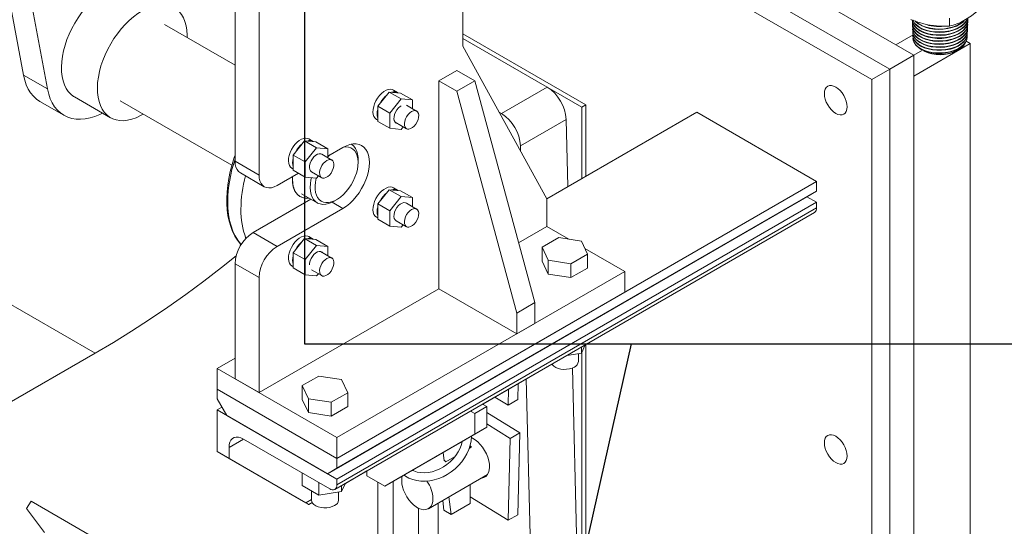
# Model space of a CAD drawing. Header units: millimetres. Extents: x 525 to 29324, y 175 to 20618.
# Tile 333 of 588: x 20496 to 21077, y 11646 to 11944. Entities that reach past the tile are written whole.
import ezdxf

# ---------------------------------------------------------------- set-up
doc = ezdxf.new("R2010")
doc.units = ezdxf.units.MM
doc.linetypes.add('SLD-Continua', pattern=[0])
doc.layers.add('COTAS', color=1, linetype='SLD-Continua')
doc.styles.get("Standard").update_dxf_attribs({"font": 'ARIALN.TTF'})
doc.dimstyles.new('SLDDIMSTYLE1', dxfattribs={"dimtxt": 0.18, "dimasz": 122.5, "dimexe": 0, "dimexo": 0.0625, "dimgap": 0, "dimtad": 0, "dimtih": 1, "dimtoh": 1, "dimdec": 0, "dimrnd": 1e-09, "dimzin": 0, "dimdsep": 46, "dimtxsty": 'Standard', "dimblk1": 'NONE', "dimblk2": 'NONE', "dimsah": 1, "dimcen": 0.09, "dimadec": 0, "dimazin": 0, "dimtfac": 122.5, "dimtdec": 0, "dimtofl": 0, "dimtmove": 0, "dimatfit": 3, "dimldrblk": 'NONE', "dimfxl": 1, "dimfrac": 2, "dimtolj": 1, "dimtzin": 0, "dimarcsym": 0})

# ---------------------------------------------------------------- blocks, each defined once
blk = doc.blocks.new('_None')

msp = doc.modelspace()

# ---------------------------------------------------------------- linework, layer by layer
at = {"color": 7, "linetype": 'SLD-Continua', "lineweight": 18, "ltscale": 35}
for p, q in [((20757.24, 12247.3), (20757.24, 11928.81)), ((20622.89, 11861.06), (20622.89, 12094.62)), ((20637.03, 11852.9), (20637.03, 12086.46)), ((21023.11, 11923.55), (20757.24, 12077)), ((21023.11, 11923.55), (20757.24, 12077)), ((21023.11, 11923.55), (20757.24, 12077)), ((21023.11, 11923.55), (20757.24, 12077)), ((21023.11, 11923.55), (20757.24, 12077)), ((21023.11, 11923.55), (20757.24, 12077)), ((20512.27, 11903.63), (20483.09, 12061.11)), ((21008.97, 11915.39), (20757.24, 12060.67)), ((21008.97, 11915.39), (20757.24, 12060.67)), ((21008.97, 11915.39), (20757.24, 12060.67)), ((21008.97, 11915.39), (20757.24, 12060.67)), ((21008.97, 11915.39), (20757.24, 12060.67)), ((21008.97, 11915.39), (20757.24, 12060.67)), ((21008.97, 11915.39), (20757.24, 12060.67)), ((20498.12, 11911.79), (20471.74, 12054.23)), ((20998.37, 11909.27), (20757.24, 12048.43)), ((21044.17, 11945.37), (21044.17, 11940.74)), ((20622.89, 11917.62), (20581.19, 11941.69)), ((21022.28, 11944.27), (21022.29, 11944.02)), ((21022.35, 11942.47), (21022.36, 11942.22)), ((21022.42, 11940.67), (21022.43, 11940.42)), ((21054.88, 11939.5), (21054.89, 11939.76)), ((21054.95, 11941.3), (21054.96, 11941.56)), ((21055.02, 11943.11), (21055.03, 11943.36)), ((20757.24, 11936.06), (20829.72, 11894.23)), ((20806.93, 11904.77), (20757.24, 11933.45)), ((20757.24, 11933.45), (20827.46, 11892.92)), ((21012.53, 11929.66), (21022.82, 11935.59)), ((21012.53, 11929.66), (21022.82, 11935.59)), ((21012.53, 11929.66), (21022.82, 11935.59)), ((21012.53, 11929.66), (21022.82, 11935.59)), ((21012.53, 11929.66), (21022.82, 11935.59)), ((21012.53, 11929.66), (21022.82, 11935.59)), ((21022.49, 11938.87), (21022.5, 11938.61)), ((21022.56, 11937.06), (21022.57, 11936.81)), ((21022.62, 11935.26), (21022.63, 11935.01)), ((21022.69, 11933.46), (21022.7, 11933.27)), ((21054.67, 11934.09), (21054.68, 11934.35)), ((21054.74, 11935.9), (21054.75, 11936.15)), ((21054.81, 11937.7), (21054.82, 11937.95)), ((20757.24, 11928.81), (20806.74, 11838.96)), ((21023.11, 11911.27), (21056.35, 11930.45)), ((21023.11, 11911.27), (21056.35, 11930.45)), ((21023.11, 11911.27), (21056.35, 11930.45)), ((21023.11, 11911.27), (21056.35, 11930.45)), ((21023.11, 11911.27), (21056.35, 11930.45)), ((21023.11, 11911.27), (21056.35, 11930.45)), ((21056.35, 11930.45), (21054.04, 11931.78)), ((21056.35, 11930.45), (21054.04, 11931.78)), ((21056.35, 11930.45), (21054.04, 11931.78)), ((21056.35, 11930.45), (21054.04, 11931.78)), ((21056.35, 11930.45), (21054.04, 11931.78)), ((21056.35, 11930.45), (21054.04, 11931.78)), ((21056.35, 11930.45), (21056.35, 10931.38)), ((21056.35, 11930.45), (21056.35, 10931.38)), ((21056.35, 11930.45), (21056.35, 10931.38)), ((21056.35, 11930.45), (21056.35, 10931.38)), ((21056.35, 11930.45), (21056.35, 10931.38)), ((21056.35, 11930.45), (21056.35, 10931.38)), ((21008.97, 11915.39), (21023.11, 11923.55)), ((21008.97, 11915.39), (21023.11, 11923.55)), ((21008.97, 11915.39), (21023.11, 11923.55)), ((21008.97, 11915.39), (21023.11, 11923.55)), ((21008.97, 11915.39), (21023.11, 11923.55)), ((21008.97, 11915.39), (21023.11, 11923.55)), ((21023.11, 11923.52), (21028.29, 11926.51)), ((21023.11, 11923.52), (21028.29, 11926.51)), ((21023.11, 11923.52), (21028.29, 11926.51)), ((21023.11, 11923.52), (21028.29, 11926.51)), ((21023.11, 11923.52), (21028.29, 11926.51)), ((21023.11, 11923.52), (21028.29, 11926.51)), ((21023.11, 11923.52), (21028.29, 11926.51)), ((21023.11, 11923.52), (21028.29, 11926.51)), ((21023.11, 11923.52), (21028.29, 11926.51)), ((21023.11, 11923.52), (21028.29, 11926.51)), ((21023.11, 11923.52), (21028.29, 11926.51)), ((21023.11, 11923.52), (21028.29, 11926.51)), ((21023.11, 10845.58), (21023.11, 11923.55)), ((21023.11, 10845.58), (21023.11, 11923.55)), ((21023.11, 10845.58), (21023.11, 11923.55)), ((21023.11, 10845.58), (21023.11, 11923.55)), ((21023.11, 10845.58), (21023.11, 11923.55)), ((21023.11, 10845.58), (21023.11, 11923.55)), ((21028.9, 11926.15), (21029.31, 11925.95)), ((21048.04, 11925.95), (21048.66, 11926.26)), ((20498.12, 11911.79), (20512.27, 11903.63)), ((20743.1, 11908.4), (20753.71, 11914.52)), ((20753.71, 11914.52), (20764.31, 11908.4)), ((20998.37, 11909.27), (21008.97, 11915.39)), ((21008.97, 10837.42), (21008.97, 11915.39)), ((21008.97, 10837.42), (21008.97, 11915.39)), ((21008.97, 10837.42), (21008.97, 11915.39)), ((21008.97, 10837.42), (21008.97, 11915.39)), ((21008.97, 10837.42), (21008.97, 11915.39)), ((21008.97, 10837.42), (21008.97, 11915.39)), ((21008.97, 10837.42), (21008.97, 11915.39)), ((20743.1, 11785.9), (20743.1, 11908.4)), ((20743.1, 11908.4), (20753.71, 11902.28)), ((20753.71, 11902.28), (20764.31, 11908.4)), ((20764.31, 11908.4), (20799.67, 11777.75)), ((20779.99, 11889.22), (20806.93, 11904.77)), ((20998.37, 10831.3), (20998.37, 11909.27)), ((20528.23, 11898.94), (20549.45, 11886.69)), ((20713.75, 11901.85), (20707.04, 11893.49)), ((20720.83, 11897.77), (20713.75, 11901.85)), ((20720.47, 11901.25), (20713.75, 11901.85)), ((20718.75, 11901.55), (20716.28, 11902.98)), ((20727.54, 11897.17), (20720.47, 11901.25)), ((20753.71, 11902.28), (20789.06, 11771.62)), ((20507.84, 11896.27), (20521.99, 11888.11)), ((20555.2, 11896.65), (20620.99, 11858.68)), ((20714.11, 11889.41), (20707.04, 11893.49)), ((20707.04, 11893.49), (20707.04, 11884.54)), ((20720.83, 11897.77), (20714.11, 11889.41)), ((20727.54, 11897.17), (20720.83, 11897.77)), ((20729.98, 11890.63), (20723.97, 11894.09)), ((20727.54, 11892.03), (20727.54, 11897.17)), ((20829.72, 11894.23), (20827.46, 11892.92)), ((20827.46, 11892.92), (20827.46, 11850.91)), ((20829.72, 11894.23), (20829.72, 11852.21)), ((20714.11, 11889.41), (20714.11, 11880.46)), ((20779.99, 11889.22), (20778.61, 11890.01)), ((20895.13, 11889.96), (20806.74, 11838.95)), ((20965.84, 11849.15), (20895.13, 11889.96)), ((20706.28, 11885.66), (20707.04, 11885.22)), ((20714.11, 11880.46), (20707.04, 11884.54)), ((20717.24, 11884.13), (20723.99, 11880.23)), ((20720.83, 11879.85), (20722.04, 11881.36)), ((20791.21, 11870.06), (20818.15, 11885.61)), ((20819.14, 11846.11), (20818.15, 11885.61)), ((20714.11, 11880.46), (20720.83, 11879.85)), ((20663.9, 11873.08), (20657.19, 11864.72)), ((20670.97, 11869), (20663.9, 11873.08)), ((20670.62, 11872.48), (20663.9, 11873.08)), ((20668.9, 11872.78), (20666.43, 11874.21)), ((20677.69, 11868.4), (20670.62, 11872.48)), ((20791.29, 11867.01), (20791.21, 11870.06)), ((20664.26, 11860.64), (20657.19, 11864.72)), ((20657.19, 11864.72), (20657.19, 11855.76)), ((20670.97, 11869), (20664.26, 11860.64)), ((20677.69, 11868.4), (20670.97, 11869)), ((20679.98, 11861.77), (20673.97, 11865.24)), ((20686.53, 11869.22), (20677.69, 11864.12)), ((20677.69, 11863.09), (20677.69, 11868.4)), ((20622.89, 11861.06), (20637.03, 11852.9)), ((20664.26, 11860.64), (20664.26, 11851.68)), ((20695.47, 11860.41), (20695.47, 11862.04)), ((20626, 11854.19), (20640.14, 11846.03)), ((20660.21, 11854.02), (20647.64, 11846.77)), ((20656.43, 11856.89), (20657.19, 11856.45)), ((20664.26, 11851.68), (20657.19, 11855.76)), ((20667.98, 11854.84), (20673.99, 11851.37)), ((20670.97, 11851.08), (20672.09, 11852.47)), ((20664.26, 11851.68), (20670.97, 11851.08)), ((20683, 11685.91), (20965.84, 11849.15)), ((20965.84, 11849.15), (20965.84, 11843.43)), ((20662.14, 11841.86), (20671.33, 11836.55)), ((20683, 11680.19), (20965.84, 11843.43)), ((20713.75, 11844.28), (20707.04, 11835.92)), ((20720.83, 11840.2), (20713.75, 11844.28)), ((20720.47, 11843.68), (20713.75, 11844.28)), ((20718.75, 11843.98), (20716.28, 11845.41)), ((20727.54, 11839.59), (20720.47, 11843.68)), ((20965.84, 11843.43), (20960.18, 11840.17)), ((20633.5, 11819), (20667.62, 11838.7)), ((20960.18, 11840.17), (20677.34, 11676.93)), ((20680.2, 11836.94), (20686.53, 11833.28)), ((20681.34, 11837.55), (20682.75, 11838.36)), ((20965.84, 11836.9), (20683, 11673.66)), ((20714.11, 11831.84), (20707.04, 11835.92)), ((20707.04, 11835.92), (20707.04, 11826.96)), ((20720.83, 11840.2), (20714.11, 11831.84)), ((20727.54, 11839.59), (20720.83, 11840.2)), ((20729.98, 11832.88), (20723.97, 11836.35)), ((20727.54, 11834.29), (20727.54, 11839.59)), ((20806.74, 11838.96), (20806.74, 11822.63)), ((20960.18, 11840.17), (20965.84, 11836.9)), ((20965.84, 11836.9), (20965.84, 11833.64)), ((20647.64, 11810.84), (20686.53, 11833.28)), ((20681.75, 11667.65), (20964.59, 11830.89)), ((20965.84, 11833.64), (20683, 11670.39)), ((20714.11, 11831.84), (20714.11, 11822.88)), ((20706.28, 11828.09), (20707.04, 11827.65)), ((20714.11, 11822.88), (20707.04, 11826.96)), ((20714.11, 11822.88), (20720.83, 11822.28)), ((20717.98, 11825.96), (20723.99, 11822.49)), ((20720.83, 11822.28), (20721.94, 11823.67)), ((20633.5, 11819), (20647.64, 11810.84)), ((20806.74, 11822.63), (20790.12, 11813.04)), ((20806.74, 11822.63), (20819.68, 11815.16)), ((20663.9, 11815.51), (20657.19, 11807.15)), ((20670.97, 11811.43), (20663.9, 11815.51)), ((20670.62, 11814.9), (20663.9, 11815.51)), ((20670.97, 11811.43), (20664.26, 11803.07)), ((20668.9, 11815.21), (20666.43, 11816.64)), ((20677.69, 11810.82), (20670.62, 11814.9)), ((20677.69, 11810.82), (20670.97, 11811.43)), ((20813.76, 11816.08), (20803.96, 11810.42)), ((20827.14, 11814.01), (20813.76, 11816.08)), ((20830.73, 11806.28), (20827.14, 11814.01)), ((20664.26, 11803.07), (20657.19, 11807.15)), ((20657.19, 11807.15), (20657.19, 11798.19)), ((20679.98, 11804.02), (20673.23, 11807.92)), ((20677.69, 11805.35), (20677.69, 11810.82)), ((20803.96, 11810.42), (20807.55, 11802.7)), ((20803.96, 11802.26), (20803.96, 11810.42)), ((20820.93, 11800.63), (20830.73, 11806.28)), ((20829.14, 11809.7), (20852.7, 11796.1)), ((20830.73, 11798.12), (20830.73, 11806.28)), ((20637.03, 11792.47), (20622.89, 11800.63)), ((20622.89, 11732.85), (20622.89, 11800.63)), ((20664.26, 11803.07), (20664.26, 11794.11)), ((20803.96, 11802.26), (20807.55, 11794.53)), ((20807.55, 11794.53), (20807.55, 11802.7)), ((20807.55, 11802.7), (20820.93, 11800.63)), ((20820.93, 11792.46), (20820.93, 11800.63)), ((20656.43, 11799.32), (20657.19, 11798.88)), ((20664.26, 11794.11), (20657.19, 11798.19)), ((20664.26, 11794.11), (20670.97, 11793.51)), ((20667.98, 11797.1), (20673.99, 11793.63)), ((20670.97, 11793.51), (20672, 11794.78)), ((20852.7, 11796.1), (20683, 11698.16)), ((20807.55, 11794.53), (20820.93, 11792.46)), ((20820.93, 11792.46), (20830.73, 11798.12)), ((20829.39, 11752.81), (20900.96, 11794.12)), ((20852.7, 11783.85), (20852.7, 11796.1)), ((20540.41, 11747.91), (20461.07, 11793.7)), ((20637.03, 11724.69), (20637.03, 11792.47)), ((20743.1, 11785.9), (20637.03, 11724.69)), ((20852.7, 11783.85), (20683, 11685.91)), ((20789.06, 11759.38), (20743.1, 11785.9)), ((20789.06, 11771.62), (20799.67, 11777.75)), ((20799.67, 11777.75), (20799.67, 11765.5)), ((20789.06, 11771.62), (20789.06, 11759.38)), ((20789.06, 11759.38), (20799.67, 11765.5)), ((20485.96, 11716.48), (20540.41, 11747.91)), ((20827.14, 11747.98), (20818.68, 11746.67)), ((20825.35, 11743.02), (20825.35, 11747.7)), ((20829.41, 11752.87), (20827.14, 11747.98)), ((20827.14, 11747.98), (20827.14, 11751.56)), ((20827.46, 11748.66), (20827.46, 11386.49)), ((20829.72, 11753.01), (20829.72, 11385.19)), ((20612.28, 11738.97), (20622.89, 11745.09)), ((20768.93, 11717.92), (20809.79, 11741.5)), ((20683, 11698.16), (20612.28, 11738.97)), ((20612.28, 11726.72), (20612.28, 11738.97)), ((20827.28, 11522.39), (20821.83, 11739.2)), ((20622.89, 11732.85), (20637.03, 11724.69)), ((20672.34, 11734.46), (20662.54, 11728.8)), ((20685.72, 11732.39), (20672.34, 11734.46)), ((20689.31, 11724.66), (20685.72, 11732.39)), ((20789.63, 11720.55), (20789.87, 11730.01)), ((20800.34, 11506.84), (20794.66, 11732.77)), ((20683, 11685.91), (20612.28, 11726.72)), ((20612.28, 11726.72), (20683, 11685.91)), ((20612.28, 11726.72), (20612.28, 11721)), ((20662.54, 11728.8), (20666.13, 11721.08)), ((20662.54, 11720.63), (20662.54, 11728.8)), ((20679.51, 11719.01), (20689.31, 11724.66)), ((20689.31, 11716.49), (20689.31, 11724.66)), ((20783.97, 11717.28), (20784.22, 11726.74)), ((20612.28, 11721), (20617.94, 11711.21)), ((20662.54, 11720.63), (20666.13, 11712.91)), ((20666.13, 11712.91), (20666.13, 11721.08)), ((20666.13, 11721.08), (20679.51, 11719.01)), ((20679.51, 11710.84), (20679.51, 11719.01)), ((20776.13, 11722.08), (20783.97, 11717.28)), ((20783.97, 11717.28), (20789.63, 11720.55)), ((20615.11, 11716.1), (20612.28, 11714.47)), ((20612.28, 11714.47), (20683, 11673.66)), ((20612.28, 11689.97), (20612.28, 11714.47)), ((20666.13, 11712.91), (20679.51, 11710.84)), ((20679.51, 11710.84), (20689.31, 11716.49)), ((20764.31, 11712.43), (20761.83, 11713.86)), ((20764.31, 11712.43), (20771.38, 11716.51)), ((20771.38, 11716.51), (20768.9, 11717.94)), ((20771.38, 11704.26), (20771.38, 11716.51)), ((20790.88, 11701.02), (20771.38, 11712.94)), ((20617.94, 11711.21), (20677.34, 11676.93)), ((20764.31, 11700.18), (20764.31, 11712.43)), ((20718.35, 11673.62), (20771.38, 11704.26)), ((20764.31, 11700.18), (20771.38, 11704.26)), ((20785.22, 11697.76), (20771.38, 11706.22)), ((20785.22, 11697.76), (20790.88, 11701.02)), ((20789.63, 11652.77), (20790.88, 11701.02)), ((20627.85, 11697.32), (20619.36, 11692.42)), ((20678.75, 11667.94), (20627.84, 11697.33)), ((20683, 11685.91), (20683, 11698.16)), ((20711.28, 11669.54), (20764.31, 11700.18)), ((20783.97, 11649.5), (20785.22, 11697.76)), ((20612.28, 11689.97), (20619.36, 11685.89)), ((20661.78, 11661.37), (20612.28, 11689.97)), ((20619.36, 11692.42), (20619.36, 11685.89)), ((20746.21, 11684.55), (20745.58, 11689.35)), ((20762.37, 11692.56), (20760.88, 11691.71)), ((20761.48, 11693.5), (20761.48, 11692.05)), ((20619.36, 11685.89), (20664.61, 11659.74)), ((20683, 11685.91), (20683, 11680.19)), ((20741.96, 11687), (20741.93, 11687.24)), ((20752.4, 11686.81), (20747.23, 11683.83)), ((20677.34, 11676.93), (20683, 11680.19)), ((20687.97, 11671.19), (20700.67, 11678.53)), ((20700.67, 11678.57), (20700.67, 11675.66)), ((20662.54, 11669.95), (20662.54, 11677.3)), ((20683, 11673.66), (20683, 11670.39)), ((20700.67, 11675.66), (20711.28, 11669.54)), ((20707.16, 11293.4), (20707.16, 11671.92)), ((20711.28, 11669.54), (20718.35, 11673.62)), ((20716.14, 11532.71), (20716.14, 11672.34)), ((20736.87, 11656.27), (20771.71, 11676.38)), ((20672.34, 11664.29), (20662.54, 11669.95)), ((20667.92, 11666.84), (20667.92, 11661.4)), ((20672.34, 11664.29), (20672.34, 11671.64)), ((20685.72, 11666.36), (20672.34, 11664.29)), ((20683.92, 11661.4), (20683.92, 11666.08)), ((20687.99, 11671.25), (20685.72, 11666.36)), ((20685.72, 11666.36), (20685.72, 11669.94)), ((20761.48, 11670.48), (20761.48, 11659.39)), ((20502.6, 11660.73), (20499.98, 11656.47)), ((20582.5, 11614.61), (20502.6, 11660.73)), ((20664.61, 11659.74), (20661.78, 11661.37)), ((20667.92, 11661.66), (20664.61, 11659.74)), ((20746.1, 11655.41), (20745.35, 11661.16)), ((20750.34, 11652.96), (20748.99, 11663.27)), ((20761.48, 11663.25), (20783.97, 11649.5)), ((20499.98, 11656.47), (20510.46, 11642.35)), ((20666.37, 11658.73), (20668.37, 11659.88)), ((20731.16, 11550.4), (20731.16, 11656.5)), ((20742.64, 11553.78), (20742.64, 11659.6)), ((20746.1, 11655.41), (20750.34, 11652.96)), ((20761.48, 11659.39), (20750.34, 11652.96)), ((20783.97, 11649.5), (20789.63, 11652.77))]:
    msp.add_line(p, q, dxfattribs=at)
at = {"color": 7, "linetype": 'SLD-Continua', "lineweight": 18, "ltscale": 35, "flags": 128}
for points in [[(20520.47, 11916.68), (20520.64, 11919.73), (20521.06, 11922.89), (20521.72, 11926.13), (20522.61, 11929.42), (20523.73, 11932.73), (20525.07, 11936.03), (20526.62, 11939.28), (20528.35, 11942.46), (20530.26, 11945.53), (20532.32, 11948.48), (20534.52, 11951.26), (20536.84, 11953.86), (20539.25, 11956.25), (20541.74, 11958.41), (20544.27, 11960.32), (20546.83, 11961.95), (20549.39, 11963.3), (20551.93, 11964.36), (20554.42, 11965.1), (20556.84, 11965.53), (20559.17, 11965.65), (20561.39, 11965.44), (20563.47, 11964.92), (20565.39, 11964.08), (20565.72, 11963.89)], [(20541.68, 11904.44), (20541.85, 11907.49), (20542.27, 11910.65), (20542.93, 11913.89), (20543.82, 11917.18), (20544.95, 11920.49), (20546.29, 11923.78), (20547.83, 11927.03), (20549.56, 11930.21), (20551.47, 11933.29), (20553.54, 11936.23), (20555.74, 11939.02), (20558.05, 11941.62), (20560.47, 11944.01), (20562.95, 11946.17), (20565.48, 11948.07), (20568.04, 11949.71), (20570.6, 11951.06), (20573.14, 11952.11), (20575.63, 11952.86), (20578.05, 11953.29), (20580.38, 11953.4), (20582.6, 11953.2), (20584.68, 11952.67), (20586.61, 11951.84), (20588.36, 11950.69), (20589.93, 11949.26), (20591.29, 11947.54), (20592.44, 11945.56), (20593.36, 11943.33), (20594.05, 11940.87), (20594.5, 11938.22), (20594.7, 11935.38), (20594.7, 11933.89)], [(21022.33, 11944.28), (21022.4, 11943.34), (21022.98, 11941.81), (21023.99, 11940.39), (21025.45, 11939.06), (21027.23, 11937.92), (21029.4, 11936.95), (21031.77, 11936.21), (21034.4, 11935.71), (21037.08, 11935.47), (21039.89, 11935.5), (21042.58, 11935.8), (21045.24, 11936.36), (21047.64, 11937.16), (21049.85, 11938.2), (21051.69, 11939.41), (21053.2, 11940.83), (21054.27, 11942.32), (21054.92, 11943.95), (21055.05, 11945.17)], [(21055.07, 11944.91), (21055.08, 11944.84), (21054.77, 11943.23), (21053.99, 11941.62), (21052.8, 11940.16), (21051.17, 11938.79), (21049.24, 11937.63), (21046.94, 11936.65), (21044.48, 11935.93), (21041.79, 11935.44), (21039.08, 11935.22), (21036.28, 11935.27), (21033.62, 11935.58), (21031.04, 11936.16), (21028.75, 11936.96), (21026.67, 11938), (21024.99, 11939.18), (21023.65, 11940.56), (21022.78, 11942), (21022.33, 11943.54), (21022.34, 11944.02)], [(21054.86, 11945.28), (21054.69, 11944.63), (21053.83, 11943.08), (21052.5, 11941.59), (21050.83, 11940.3), (21048.75, 11939.15), (21046.45, 11938.24), (21043.87, 11937.55), (21041.21, 11937.13), (21038.4, 11936.97), (21035.67, 11937.08), (21032.96, 11937.46), (21030.48, 11938.09), (21028.17, 11938.96), (21026.22, 11940.02), (21024.57, 11941.29), (21023.36, 11942.66), (21022.56, 11944.16)], [(21022.66, 11944.2), (21022.72, 11943.99), (21023.65, 11942.51), (21024.97, 11941.17), (21026.73, 11939.95), (21028.77, 11938.95), (21031.15, 11938.14), (21033.68, 11937.58), (21036.43, 11937.27), (21039.16, 11937.23), (21041.96, 11937.47), (21044.59, 11937.96), (21047.12, 11938.72), (21049.35, 11939.69), (21051.33, 11940.89), (21052.91, 11942.23), (21054.12, 11943.75), (21054.84, 11945.27)], [(21061.36, 11950.13), (21057.15, 11946.75), (21052.77, 11943.94)], [(21022.43, 11943.21), (21022.35, 11942.7), (21022.58, 11941.14), (21023.25, 11939.67), (21024.39, 11938.25), (21025.89, 11937), (21027.81, 11935.88), (21029.98, 11934.98), (21032.46, 11934.29), (21035.04, 11933.87), (21037.81, 11933.69), (21040.52, 11933.79), (21043.26, 11934.15), (21045.8, 11934.76), (21048.2, 11935.64), (21050.27, 11936.7), (21052.06, 11937.98), (21053.43, 11939.38), (21054.42, 11940.94), (21054.93, 11942.53), (21055, 11944.19), (21054.97, 11944.28)], [(21054.98, 11943.11), (21054.81, 11941.78), (21054.16, 11940.21), (21053.04, 11938.68), (21051.55, 11937.33), (21049.64, 11936.1), (21047.49, 11935.1), (21045.01, 11934.3), (21042.43, 11933.76), (21039.67, 11933.48), (21036.96, 11933.47), (21034.22, 11933.73), (21031.68, 11934.23), (21029.27, 11934.99), (21027.19, 11935.95), (21025.38, 11937.13), (21024, 11938.43), (21023, 11939.88), (21022.46, 11941.37), (21022.42, 11942.22)], [(21022.49, 11941.29), (21022.43, 11940.49), (21022.76, 11938.99), (21023.57, 11937.51), (21024.77, 11936.16), (21026.41, 11934.91), (21028.34, 11933.87), (21030.63, 11933.01), (21033.08, 11932.4), (21035.77, 11932.03), (21038.46, 11931.93), (21041.23, 11932.09), (21043.85, 11932.51), (21046.41, 11933.2), (21048.67, 11934.1), (21050.71, 11935.24), (21052.36, 11936.52), (21053.67, 11937.99), (21054.51, 11939.52), (21054.93, 11941.16), (21054.89, 11942.39)], [(21054.89, 11941.31), (21054.84, 11940.38), (21054.27, 11938.76), (21053.29, 11937.26), (21051.85, 11935.83), (21050.09, 11934.6), (21047.94, 11933.53), (21045.6, 11932.7), (21042.99, 11932.1), (21040.34, 11931.76), (21037.56, 11931.68), (21034.89, 11931.87), (21032.25, 11932.33), (21029.86, 11933.02), (21027.67, 11933.95), (21025.84, 11935.05), (21024.33, 11936.35), (21023.26, 11937.73), (21022.61, 11939.24), (21022.47, 11940.42)], [(21054.82, 11939.5), (21054.83, 11938.93), (21054.38, 11937.35), (21053.47, 11935.79), (21052.18, 11934.38), (21050.45, 11933.08), (21048.45, 11931.99), (21046.1, 11931.09), (21043.62, 11930.45), (21040.92, 11930.05), (21038.23, 11929.91), (21035.48, 11930.05), (21032.9, 11930.43), (21030.4, 11931.08), (21028.21, 11931.93), (21026.26, 11933.02), (21024.72, 11934.24), (21023.53, 11935.63), (21022.79, 11937.07), (21022.5, 11938.61), (21022.5, 11938.61)], [(21022.56, 11939.9), (21022.54, 11939.84), (21022.54, 11938.33), (21022.99, 11936.81), (21023.88, 11935.39), (21025.21, 11934.04), (21026.89, 11932.87), (21028.95, 11931.86), (21031.23, 11931.08), (21033.79, 11930.51), (21036.41, 11930.22), (21039.17, 11930.18), (21041.85, 11930.4), (21044.51, 11930.9), (21046.93, 11931.62), (21049.19, 11932.6), (21051.08, 11933.75), (21052.68, 11935.11), (21053.84, 11936.56), (21054.6, 11938.14), (21054.89, 11939.74), (21054.82, 11940.35)], [(21052.86, 11943.73), (21052.22, 11943.08), (21050.4, 11941.78), (21048.31, 11940.7), (21045.88, 11939.82), (21043.31, 11939.2), (21040.54, 11938.83), (21037.79, 11938.74), (21034.99, 11938.91), (21032.37, 11939.35), (21029.86, 11940.05), (21027.67, 11940.95), (21025.73, 11942.09), (21024.21, 11943.36), (21023.91, 11943.74)], [(21024.25, 11943.61), (21024.56, 11943.26), (21026.19, 11942.03), (21028.21, 11940.94), (21030.48, 11940.09), (21033.04, 11939.46), (21035.7, 11939.09), (21038.51, 11938.98), (21041.25, 11939.15), (21044, 11939.59), (21046.52, 11940.27), (21048.89, 11941.21), (21050.9, 11942.34), (21052.63, 11943.68), (21052.98, 11944.08)], [(21044.17, 11940.74), (21038.61, 11940.61), (21032.83, 11941.19)], [(21022.63, 11937.93), (21022.57, 11937.67), (21022.68, 11936.13), (21023.23, 11934.67), (21024.24, 11933.24), (21025.63, 11931.97), (21027.44, 11930.81), (21029.51, 11929.88), (21031.9, 11929.14), (21034.42, 11928.66), (21037.13, 11928.42), (21039.81, 11928.44), (21042.53, 11928.74), (21045.07, 11929.28), (21047.5, 11930.08), (21049.62, 11931.08), (21051.48, 11932.3), (21052.93, 11933.65), (21054.01, 11935.17), (21054.64, 11936.72), (21054.82, 11938.36), (21054.76, 11938.7)], [(21054.79, 11937.7), (21054.8, 11937.53), (21054.45, 11935.9), (21053.67, 11934.37), (21052.44, 11932.89), (21050.85, 11931.6), (21048.87, 11930.44), (21046.66, 11929.52), (21044.15, 11928.81), (21041.56, 11928.36), (21038.82, 11928.16), (21036.15, 11928.22), (21033.47, 11928.56), (21031.02, 11929.13), (21028.71, 11929.95), (21026.75, 11930.96), (21025.08, 11932.17), (21023.84, 11933.49), (21022.98, 11934.96), (21022.59, 11936.44), (21022.61, 11936.81)], [(21022.71, 11936.01), (21022.62, 11935.47), (21022.84, 11933.99), (21023.52, 11932.5), (21024.6, 11931.14), (21026.12, 11929.87), (21027.95, 11928.8), (21030.14, 11927.9), (21032.51, 11927.24), (21035.12, 11926.8), (21037.77, 11926.64), (21040.51, 11926.73), (21043.13, 11927.08), (21045.69, 11927.7), (21047.99, 11928.53), (21050.08, 11929.6), (21051.8, 11930.83), (21053.19, 11932.25), (21054.14, 11933.74), (21054.66, 11935.34), (21054.73, 11936.93), (21054.7, 11937.05)], [(21054.72, 11935.9), (21054.51, 11934.49), (21053.81, 11932.91), (21052.71, 11931.45), (21051.18, 11930.09), (21049.33, 11928.93), (21047.13, 11927.93), (21044.75, 11927.19), (21042.13, 11926.67), (21039.48, 11926.42), (21036.74, 11926.42), (21034.13, 11926.69), (21031.57, 11927.22), (21029.29, 11927.96), (21027.21, 11928.95), (21025.51, 11930.09), (21024.14, 11931.41), (21023.05, 11933.16), (21022.66, 11934.64), (21022.68, 11935.01)], [(21022.7, 11933.27), (21022.81, 11932.35), (21023.12, 11931.35)], [(21022.75, 11934.31), (21022.74, 11932.93), (21023.19, 11931.42), (21024.07, 11930.02), (21025.39, 11928.69), (21027.04, 11927.54), (21029.08, 11926.54), (21031.33, 11925.77), (21033.85, 11925.22), (21036.44, 11924.92), (21039.17, 11924.89), (21041.81, 11925.11), (21044.44, 11925.6), (21046.83, 11926.31), (21049.06, 11927.28), (21050.93, 11928.42), (21052.5, 11929.76), (21053.65, 11931.19), (21054.4, 11932.76), (21054.68, 11934.33), (21054.6, 11935.1)], [(21054.65, 11934.1), (21054.44, 11932.69), (21053.75, 11931.11), (21052.65, 11929.67), (21051.12, 11928.31), (21049.28, 11927.15), (21047.09, 11926.16), (21044.83, 11925.45), (21042.36, 11924.94), (21039.85, 11924.67), (21037.25, 11924.64), (21034.64, 11924.85), (21032.06, 11925.33), (21029.74, 11926.03), (21027.62, 11926.97), (21025.86, 11928.07), (21024.42, 11929.37), (21023.12, 11931.35)], [(21053.48, 11930.76), (21053.4, 11930.54), (21052.44, 11929.12), (21051.1, 11927.82), (21049.4, 11926.66), (21047.41, 11925.7), (21045.17, 11924.94), (21042.77, 11924.41), (21040.25, 11924.12), (21037.71, 11924.08), (21035.2, 11924.29), (21032.82, 11924.74), (21030.6, 11925.41), (21028.9, 11926.17)], [(20528.23, 11898.94), (20527.67, 11899.29), (20526, 11900.58), (20524.53, 11902.16), (20523.28, 11904.01), (20522.24, 11906.12), (20521.43, 11908.46), (20520.87, 11911.02), (20520.54, 11913.77), (20520.47, 11916.68)], [(20507.84, 11896.27), (20507.84, 11896.28), (20505.81, 11897.66), (20503.97, 11899.34), (20502.34, 11901.32), (20500.94, 11903.56), (20499.76, 11906.07), (20498.82, 11908.82), (20498.12, 11911.79)], [(20568.71, 11888.85), (20567.06, 11887.92), (20564.51, 11886.72), (20561.99, 11885.82), (20559.53, 11885.23), (20557.16, 11884.96), (20554.88, 11885), (20552.73, 11885.37), (20550.72, 11886.05), (20548.88, 11887.04), (20547.22, 11888.33), (20545.75, 11889.91), (20544.49, 11891.76), (20543.45, 11893.87), (20542.65, 11896.22), (20542.08, 11898.78), (20541.76, 11901.52), (20541.68, 11904.44)], [(20983.87, 11893.13), (20983.74, 11894.72), (20983.36, 11896.4), (20982.74, 11898.1), (20981.9, 11899.75), (20980.88, 11901.31), (20979.72, 11902.69), (20978.46, 11903.86), (20977.15, 11904.77), (20975.84, 11905.37), (20974.58, 11905.66), (20973.42, 11905.61), (20972.4, 11905.24), (20971.57, 11904.54), (20970.95, 11903.56), (20970.56, 11902.33), (20970.43, 11900.89), (20970.56, 11899.3), (20970.95, 11897.62), (20971.57, 11895.92), (20972.4, 11894.27), (20973.42, 11892.71), (20974.58, 11891.33), (20975.84, 11890.16), (20977.15, 11889.25), (20978.46, 11888.64), (20979.72, 11888.36), (20980.88, 11888.4), (20981.9, 11888.78), (20982.74, 11889.48), (20983.36, 11890.46), (20983.74, 11891.69), (20983.87, 11893.13)], [(20544.78, 11889.39), (20543.23, 11888.65), (20540.26, 11887.45), (20537.34, 11886.57), (20534.49, 11886.01), (20531.73, 11885.78), (20529.08, 11885.87), (20526.56, 11886.3), (20524.19, 11887.05), (20521.98, 11888.12), (20519.95, 11889.5), (20518.11, 11891.18), (20516.49, 11893.15), (20515.08, 11895.4), (20513.9, 11897.91), (20512.96, 11900.66), (20512.27, 11903.63)], [(20716.28, 11902.98), (20715.62, 11903.27), (20714.49, 11903.45), (20713.25, 11903.3), (20711.95, 11902.84), (20710.61, 11902.07), (20709.31, 11901.02), (20708.07, 11899.74), (20706.94, 11898.27), (20705.97, 11896.66), (20705.19, 11894.96), (20704.63, 11893.24), (20704.3, 11891.56), (20704.21, 11889.98), (20704.38, 11888.55), (20704.79, 11887.33), (20705.44, 11886.35), (20706.28, 11885.66)], [(20720.9, 11893.75), (20720.29, 11893.37), (20719.26, 11892.47), (20718.33, 11891.34), (20717.56, 11890.05), (20716.99, 11888.68), (20716.66, 11887.32), (20716.59, 11886.06), (20716.79, 11884.97), (20717.24, 11884.12), (20717.92, 11883.56), (20718.57, 11883.36)], [(20726.99, 11890.33), (20725.93, 11889.57), (20724.94, 11888.54), (20724.08, 11887.32), (20723.4, 11885.99), (20722.95, 11884.61), (20722.75, 11883.29), (20722.82, 11882.11), (20723.15, 11881.13), (20723.72, 11880.42), (20724.49, 11880.03), (20725.42, 11879.97), (20726.45, 11880.26), (20727.52, 11880.87), (20728.55, 11881.77), (20729.48, 11882.9), (20730.25, 11884.19), (20730.82, 11885.56), (20731.15, 11886.92), (20731.22, 11888.18), (20731.02, 11889.27), (20730.57, 11890.12), (20729.89, 11890.68), (20729.03, 11890.9), (20728.04, 11890.78), (20726.99, 11890.33)], [(20666.43, 11874.21), (20665.76, 11874.5), (20664.64, 11874.68), (20663.4, 11874.53), (20662.09, 11874.06), (20660.76, 11873.3), (20659.46, 11872.25), (20658.22, 11870.97), (20657.09, 11869.5), (20656.12, 11867.89), (20655.34, 11866.19), (20654.77, 11864.47), (20654.44, 11862.79), (20654.36, 11861.21), (20654.53, 11859.78), (20654.94, 11858.56), (20655.58, 11857.58), (20656.43, 11856.89)], [(20683.3, 11838.69), (20685.06, 11839.94), (20686.78, 11841.45), (20688.42, 11843.18), (20689.95, 11845.1), (20691.34, 11847.18), (20692.56, 11849.38), (20693.6, 11851.64), (20694.42, 11853.93), (20695.01, 11856.21), (20695.36, 11858.42), (20695.47, 11860.53), (20695.33, 11862.5), (20694.95, 11864.28), (20694.33, 11865.84), (20693.48, 11867.15), (20692.42, 11868.19), (20691.18, 11868.94), (20689.77, 11869.37), (20688.23, 11869.49), (20686.7, 11869.32)], [(20686.53, 11833.28), (20688.56, 11834.61), (20690.56, 11836.22), (20692.48, 11838.09), (20694.31, 11840.18), (20696, 11842.46), (20697.53, 11844.9), (20698.87, 11847.44), (20700, 11850.04), (20700.9, 11852.67), (20701.56, 11855.27), (20701.95, 11857.81), (20702.09, 11860.23), (20701.95, 11862.5), (20701.56, 11864.57), (20700.9, 11866.42), (20700, 11868.01), (20698.87, 11869.31), (20697.53, 11870.3), (20696, 11870.97), (20694.31, 11871.3), (20692.48, 11871.28), (20690.56, 11870.93), (20688.56, 11870.23), (20686.53, 11869.22)], [(20691.44, 11871.13), (20691.72, 11870.95), (20692.91, 11869.94), (20693.89, 11868.64), (20694.64, 11867.07), (20695.16, 11865.27), (20695.43, 11863.27), (20695.47, 11862.04)], [(20622.89, 11864.69), (20622.37, 11863.24), (20621.1, 11859.1), (20620.03, 11854.98), (20619.18, 11850.9), (20618.55, 11846.88), (20618.15, 11842.94), (20617.97, 11839.1), (20617.96, 11838.05), (20617.99, 11836.08), (20618.23, 11832.46), (20618.7, 11828.99), (20619.39, 11825.68), (20620.32, 11822.56), (20621.47, 11819.63), (20622.83, 11816.93), (20624.41, 11814.46), (20626.18, 11812.23), (20626.55, 11811.86)], [(20673.97, 11865.24), (20673.47, 11865.44), (20672.54, 11865.5), (20671.51, 11865.21), (20670.44, 11864.59), (20669.41, 11863.69), (20668.48, 11862.56), (20667.71, 11861.28), (20667.14, 11859.91), (20666.81, 11858.55), (20666.74, 11857.29), (20666.94, 11856.2), (20667.39, 11855.35), (20667.98, 11854.84)], [(20678.79, 11864.75), (20677.88, 11863.83), (20677.69, 11863.64)], [(20626, 11854.19), (20626, 11854.19), (20624.92, 11855.03), (20624.05, 11856.17), (20623.41, 11857.58), (20623.02, 11859.22), (20622.89, 11861.06)], [(20676.99, 11861.47), (20675.93, 11860.71), (20674.94, 11859.69), (20674.08, 11858.47), (20673.4, 11857.13), (20672.95, 11855.76), (20672.75, 11854.44), (20672.82, 11853.25), (20673.15, 11852.27), (20673.72, 11851.56), (20674.49, 11851.17), (20675.42, 11851.11), (20676.45, 11851.4), (20677.52, 11852.02), (20678.55, 11852.92), (20679.48, 11854.05), (20680.25, 11855.33), (20680.82, 11856.7), (20681.15, 11858.06), (20681.22, 11859.32), (20681.02, 11860.41), (20680.57, 11861.26), (20679.89, 11861.82), (20679.03, 11862.04), (20678.04, 11861.93), (20676.99, 11861.47)], [(20637.03, 11852.9), (20637.16, 11851.06), (20637.55, 11849.41), (20638.19, 11848), (20639.06, 11846.87), (20640.14, 11846.03), (20641.41, 11845.51), (20642.83, 11845.33), (20644.36, 11845.48), (20645.98, 11845.96), (20647.64, 11846.77)], [(20656.8, 11852.06), (20656.73, 11850.29), (20656.86, 11848.07), (20657.24, 11846.03), (20657.87, 11844.2), (20658.73, 11842.63), (20659.82, 11841.33), (20661.11, 11840.32), (20662.59, 11839.62), (20664.22, 11839.25), (20665.99, 11839.2), (20666.63, 11839.27)], [(20681.34, 11837.55), (20680.06, 11836.87), (20678.19, 11836.14), (20676.38, 11835.72), (20674.66, 11835.62), (20673.06, 11835.86), (20671.6, 11836.41), (20670.32, 11837.27), (20669.24, 11838.43), (20668.37, 11839.87), (20667.73, 11841.55), (20667.33, 11843.46), (20667.19, 11845.55), (20667.3, 11847.79), (20667.65, 11850.14), (20667.93, 11851.35)], [(20670.76, 11851.1), (20670.75, 11851.05), (20670.27, 11848.8), (20670.04, 11846.63), (20670.06, 11844.59), (20670.32, 11842.71), (20670.82, 11841.03), (20671.56, 11839.59), (20672.51, 11838.41), (20673.66, 11837.52), (20674.99, 11836.93), (20676.47, 11836.65), (20678.08, 11836.69), (20679.77, 11837.05), (20681.52, 11837.72), (20683.3, 11838.69)], [(20716.28, 11845.41), (20715.62, 11845.7), (20714.49, 11845.88), (20713.25, 11845.73), (20711.95, 11845.26), (20710.61, 11844.49), (20709.31, 11843.45), (20708.07, 11842.17), (20706.94, 11840.7), (20705.97, 11839.08), (20705.19, 11837.39), (20704.63, 11835.67), (20704.3, 11833.99), (20704.21, 11832.41), (20704.38, 11830.98), (20704.79, 11829.75), (20705.44, 11828.78), (20706.28, 11828.09)], [(20618.55, 11837.23), (20618.67, 11833.38), (20619.05, 11829.7), (20619.67, 11826.2), (20620.54, 11822.91), (20621.65, 11819.85), (20622.99, 11817.02), (20624.56, 11814.45), (20626.35, 11812.14), (20626.52, 11811.95)], [(20723.9, 11836.39), (20723.32, 11836.64), (20722.39, 11836.7), (20721.36, 11836.41), (20720.29, 11835.79), (20719.26, 11834.89), (20718.33, 11833.76), (20717.56, 11832.47), (20716.99, 11831.11), (20716.66, 11829.75), (20716.59, 11828.49), (20716.79, 11827.4), (20717.24, 11826.55), (20717.9, 11826)], [(20726.99, 11832.58), (20725.93, 11831.82), (20724.94, 11830.8), (20724.08, 11829.58), (20723.4, 11828.24), (20722.95, 11826.87), (20722.75, 11825.55), (20722.82, 11824.36), (20723.15, 11823.38), (20723.72, 11822.67), (20724.49, 11822.28), (20725.42, 11822.23), (20726.45, 11822.52), (20727.52, 11823.13), (20728.55, 11824.03), (20729.48, 11825.16), (20730.25, 11826.45), (20730.82, 11827.81), (20731.15, 11829.17), (20731.22, 11830.43), (20731.02, 11831.53), (20730.57, 11832.38), (20729.89, 11832.93), (20729.03, 11833.16), (20728.04, 11833.04), (20726.99, 11832.58)], [(20666.43, 11816.64), (20665.76, 11816.93), (20664.64, 11817.11), (20663.4, 11816.96), (20662.09, 11816.49), (20660.76, 11815.72), (20659.46, 11814.68), (20658.22, 11813.4), (20657.09, 11811.93), (20656.12, 11810.31), (20655.34, 11808.62), (20654.77, 11806.9), (20654.44, 11805.22), (20654.36, 11803.63), (20654.53, 11802.21), (20654.94, 11800.98), (20655.58, 11800.01), (20656.43, 11799.32)], [(20674.56, 11807.15), (20674.24, 11807.48), (20673.47, 11807.87), (20672.54, 11807.92), (20671.51, 11807.63), (20670.44, 11807.02), (20669.41, 11806.12), (20668.48, 11804.99), (20667.71, 11803.7), (20667.14, 11802.34), (20666.81, 11800.98), (20666.73, 11799.93)], [(20540.41, 11747.91), (20551.11, 11754.24), (20561.8, 11760.87), (20572.48, 11767.8), (20583.14, 11775.02), (20593.77, 11782.54), (20604.38, 11790.34), (20614.94, 11798.42), (20623.54, 11805.24)], [(20676.99, 11803.73), (20675.93, 11802.96), (20674.94, 11801.94), (20674.08, 11800.72), (20673.4, 11799.38), (20672.95, 11798.01), (20672.75, 11796.69), (20672.82, 11795.5), (20673.15, 11794.52), (20673.72, 11793.82), (20674.49, 11793.42), (20675.42, 11793.37), (20676.45, 11793.66), (20677.52, 11794.27), (20678.55, 11795.17), (20679.48, 11796.3), (20680.25, 11797.59), (20680.82, 11798.96), (20681.15, 11800.31), (20681.22, 11801.58), (20681.02, 11802.67), (20680.57, 11803.52), (20679.89, 11804.07), (20679.03, 11804.3), (20678.04, 11804.18), (20676.99, 11803.73)], [(20901.26, 11794.33), (20900.96, 11794.12), (20900.96, 11794.12)], [(20823, 11739.76), (20821.65, 11739.13), (20820.1, 11738.69), (20818.43, 11738.45), (20816.7, 11738.42), (20815, 11738.61), (20813.41, 11739), (20812, 11739.58), (20810.85, 11740.33), (20810, 11741.2), (20809.79, 11741.5)], [(20627.84, 11697.33), (20626.37, 11698.03), (20624.94, 11698.41), (20623.6, 11698.46), (20622.39, 11698.18), (20621.34, 11697.58), (20620.49, 11696.67), (20619.87, 11695.48), (20619.48, 11694.05), (20619.36, 11692.42)], [(20722.54, 11676.04), (20723.34, 11675.46), (20725.42, 11674.32), (20727.67, 11673.44), (20730.05, 11672.84), (20732.54, 11672.51), (20735.11, 11672.47), (20737.74, 11672.72), (20740.37, 11673.25), (20742.99, 11674.05), (20745.55, 11675.13), (20748.04, 11676.46), (20750.4, 11678.02), (20752.63, 11679.8), (20754.68, 11681.78), (20756.53, 11683.92), (20758.17, 11686.22), (20759.56, 11688.63), (20760.69, 11691.13), (20761.55, 11693.69), (20762.12, 11696.28), (20762.39, 11698.85), (20762.39, 11699.06)], [(20756.91, 11695.82), (20756.47, 11694.17), (20755.61, 11691.96), (20754.5, 11689.8), (20753.15, 11687.73), (20751.57, 11685.78), (20749.8, 11683.98), (20747.86, 11682.36), (20745.78, 11680.93), (20743.59, 11679.73), (20741.34, 11678.77), (20739.05, 11678.07), (20736.76, 11677.63), (20734.51, 11677.46), (20732.33, 11677.55), (20730.25, 11677.91), (20728.29, 11678.52), (20727.5, 11678.9)], [(20772.94, 11680.76), (20772.85, 11682.63), (20772.51, 11684.6), (20771.92, 11686.63), (20771.1, 11688.66), (20770.06, 11690.63), (20768.85, 11692.49), (20767.48, 11694.19), (20766.01, 11695.68), (20764.46, 11696.93), (20762.89, 11697.89), (20762.29, 11698.18)], [(20983.87, 11687.34), (20983.74, 11688.93), (20983.36, 11690.6), (20982.74, 11692.3), (20981.9, 11693.96), (20980.88, 11695.51), (20979.72, 11696.9), (20978.46, 11698.07), (20977.15, 11698.97), (20975.84, 11699.58), (20974.58, 11699.87), (20973.42, 11699.82), (20972.4, 11699.44), (20971.57, 11698.75), (20970.95, 11697.77), (20970.56, 11696.53), (20970.43, 11695.09), (20970.56, 11693.5), (20970.95, 11691.83), (20971.57, 11690.13), (20972.4, 11688.47), (20973.42, 11686.92), (20974.58, 11685.53), (20975.84, 11684.36), (20977.15, 11683.46), (20978.46, 11682.85), (20979.72, 11682.56), (20980.88, 11682.61), (20981.9, 11682.99), (20982.74, 11683.68), (20983.36, 11684.67), (20983.74, 11685.9), (20983.87, 11687.34)], [(20761.44, 11693.41), (20761.64, 11693.24), (20762.37, 11692.56)], [(20768.07, 11674.28), (20768.38, 11674.31), (20769.65, 11674.65), (20770.75, 11675.32), (20771.65, 11676.29), (20772.33, 11677.55), (20772.76, 11679.05), (20772.94, 11680.76)], [(20721.5, 11675.44), (20721.3, 11674.51), (20721.18, 11672.84), (20721.3, 11671.02), (20721.68, 11669.1), (20722.29, 11667.14), (20723.12, 11665.2), (20724.15, 11663.31), (20725.34, 11661.55), (20726.68, 11659.94), (20728.12, 11658.54), (20729.61, 11657.39), (20731.13, 11656.51), (20732.63, 11655.94), (20734.06, 11655.68), (20735.4, 11655.74), (20736.6, 11656.13), (20737.63, 11656.82), (20738.46, 11657.81), (20739.07, 11659.07), (20739.44, 11660.55), (20739.56, 11662.23), (20739.56, 11662.23)], [(20681.58, 11658.13), (20680.23, 11657.51), (20678.68, 11657.07), (20677, 11656.82), (20675.28, 11656.8), (20673.58, 11656.99), (20671.99, 11657.38), (20670.58, 11657.96), (20669.43, 11658.71), (20668.58, 11659.58), (20668.07, 11660.53), (20667.92, 11661.4)]]:
    msp.add_lwpolyline(points, dxfattribs=at)
at = {"color": 7, "linetype": 'SLD-Continua', "lineweight": 18, "ltscale": 1225}
for centre, radius, start, end in [((21041.68, 11990.79), 50.38, 246.36331, 259.87712), ((21037.71, 11963.56), 23.13, 248.30493, 278.11594), ((21037.43, 11971.98), 31.96, 282.1818, 298.68117), ((21038.67, 11945.87), 22.02, 244.82504, 295.17496), ((20793.65, 11884.13), 24.55, 3.46252, 57.23894), ((20722.39, 11888.03), 15.69, 129.99094, 152.4172), ((20716.77, 11897.76), 4.26, 58.08415, 111.67126), ((20715.85, 11889.02), 9.17, 163.85795, 196.14205), ((20766.71, 11868.58), 24.55, 3.46252, 57.23894), ((20672.54, 11859.26), 15.69, 129.99094, 152.4172), ((20666.92, 11868.99), 4.26, 58.08415, 111.67126), ((20699.7, 11836.04), 81.17, 161.14895, 179.16046), ((20666, 11860.24), 9.17, 163.85795, 196.14205), ((20704.24, 11831.88), 77.92, 164.71716, 179.36557), ((20674.83, 11850.38), 18.1, 174.66613, 196.21936), ((20665.37, 11847.35), 8.18, 194.38638, 278.857), ((20722.39, 11830.45), 15.69, 129.99094, 152.4172), ((20716.77, 11840.19), 4.26, 58.08415, 111.67126), ((20672.23, 11831.95), 45.92, 179.01528, 200.85491), ((20715.85, 11831.44), 9.17, 163.85795, 196.14205), ((20962.98, 11833.27), 2.88, 304.05228, 7.25516), ((20645.75, 11799.68), 22.88, 122.38368, 177.61632), ((20672.54, 11801.68), 15.69, 129.99094, 152.4172), ((20666.92, 11811.42), 4.26, 58.08415, 111.67126), ((20659.9, 11791.52), 22.88, 122.38368, 177.61632), ((20666, 11802.67), 9.17, 163.85795, 196.14205), ((20821.41, 11743.37), 3.96, 293.80057, 354.86589), ((20720.12, 11661.42), 19.46, 2.36159, 35.04023), ((20680.41, 11669.97), 2.62, 230.81497, 9.22027), ((20679.99, 11661.75), 3.96, 293.80057, 354.86589)]:
    msp.add_arc(centre, radius, start, end, dxfattribs=at)
for centre, major_axis, ratio, start_param, end_param in [((20745.4, 11676.2), (-7.65, 10.57), 0.495778, 5.693713, 5.713539), ((20745.4, 11676.2), (-7.65, 10.57), 0.495778, 5.11382, 5.213997), ((20660.37, 11662.19), (6, -3.46), 0.000231, 5.49792, 7.068717)]:
    msp.add_ellipse(centre, major_axis=major_axis, ratio=ratio, start_param=start_param, end_param=end_param, dxfattribs=at)
at = {"layer": 'COTAS', "ltscale": 35}
for p, q in [((20663.75, 14106.34), (20663.75, 11753.46)), ((20663.75, 11753.46), (21993.65, 11753.46))]:
    msp.add_line(p, q, dxfattribs=at)

# ---------------------------------------------------------------- leaders
at = {"layer": 'COTAS', "ltscale": 35, "has_arrowhead": 0}
msp.add_leader([(20856.51, 11753.46), (20571.68, 10490.12), (20349.43, 10490.12)], dimstyle='SLDDIMSTYLE1', dxfattribs=at)

doc.saveas('drawing.dxf')
